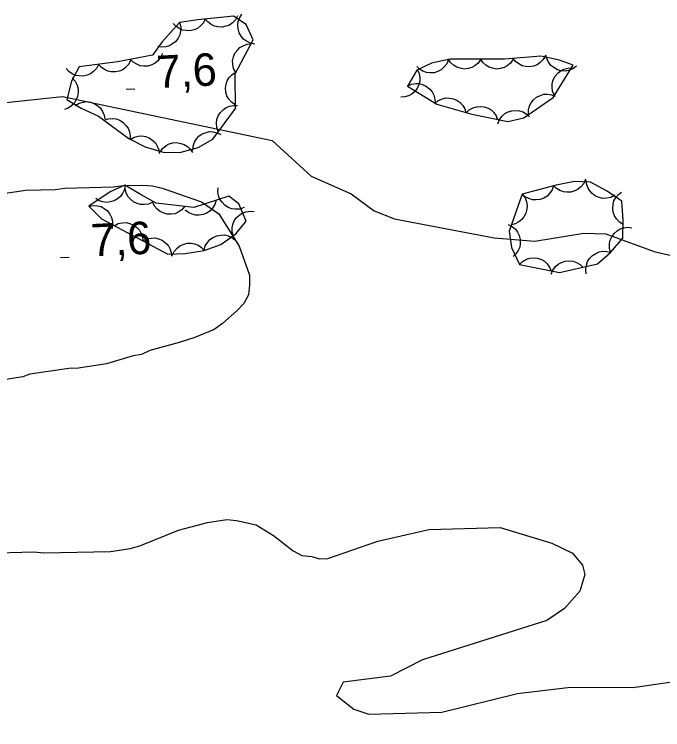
# Model space of a CAD drawing. Extents: x 336540 to 340074, y 5572036 to 5573747.
# Drawn here: x 337314.2 to 337374.2, y 5573116.6 to 5573182.8 of the extents above; entities that cross this region are included whole.
import ezdxf

# ---------------------------------------------------------------- set-up
doc = ezdxf.new("R2010")
doc.units = 0
for name, color, linetype in [('Niveau 2', 7, 'Continuous'), ('Niveau 3', 7, 'Continuous'), ('Niveau 44', 7, 'Continuous')]:
    doc.layers.add(name, color=color, linetype=linetype)

msp = doc.modelspace()

# ---------------------------------------------------------------- linework, layer by layer
at = {"layer": 'Niveau 2'}
for points in [[(337311.97, 5573174.46), (337318.7, 5573175.16), (337338.1, 5573171.08), (337341.71, 5573167.81), (337345.39, 5573166.17), (337347.52, 5573164.59), (337349.4, 5573163.84), (337358.64, 5573162.11), (337362.38, 5573161.8), (337366.92, 5573162.53), (337368.95, 5573162.48), (337373.42, 5573160.84), (337377.01, 5573160), (337380.08, 5573159.66), (337398.99, 5573160.45), (337401.83, 5573161.27), (337404.35, 5573161.59), (337411.51, 5573160.75), (337414.89, 5573160.92), (337418.66, 5573159.77), (337422.07, 5573159.27), (337439.3, 5573160.14), (337442.65, 5573160.83), (337445.8, 5573162)], [(337311.72, 5573165.97), (337315.31, 5573166.51), (337318.01, 5573166.57), (337318.91, 5573166.7), (337323.41, 5573166.8), (337324.31, 5573166.94), (337326.11, 5573166.98), (337327.02, 5573166.89), (337327.92, 5573166.68), (337331.55, 5573165.41), (337333.16, 5573164.32), (337335.03, 5573161.32), (337335.99, 5573158.64), (337336.01, 5573157.74), (337335.91, 5573156.84), (337335.48, 5573156.04), (337334.82, 5573155.35), (337333.5, 5573154.19), (337332.72, 5573153.61), (337330.93, 5573152.89), (337329.48, 5573152.41), (337326.79, 5573151.67), (337326.01, 5573151.31), (337325.23, 5573151.18), (337322.77, 5573150.45), (337321.98, 5573150.32), (337320.18, 5573150.06), (337319.28, 5573150.03), (337315.69, 5573149.5), (337315.02, 5573149.26), (337309.41, 5573148.34)], [(337311.56, 5573132.96), (337316.06, 5573133.06), (337316.96, 5573132.97), (337323.15, 5573133.11), (337324.95, 5573133.38), (337325.85, 5573133.62), (337329.42, 5573135.06), (337332.11, 5573135.79), (337333.9, 5573136.06), (337334.8, 5573135.97), (337336.62, 5573135.56), (337338.22, 5573134.58), (337340.05, 5573133.16), (337340.85, 5573132.73), (337341.75, 5573132.63), (337342.43, 5573132.42), (337343.23, 5573132.47), (337347.88, 5573134.07), (337352.58, 5573135.15), (337359.17, 5573135.33), (337363.97, 5573133.87), (337365.88, 5573132.96), (337366.79, 5573131.83), (337367.02, 5573130.98), (337366.56, 5573129.42), (337365.13, 5573127.84), (337363.5, 5573126.73), (337352.01, 5573123.08), (337349.04, 5573121.57), (337344.65, 5573121.01), (337344.05, 5573119.8)], [(337344.05, 5573119.8), (337345.65, 5573118.52), (337347.02, 5573118.08), (337353.79, 5573118.24), (337360.79, 5573119.97), (337365.68, 5573120.57), (337371.44, 5573120.54), (337382.35, 5573122.1), (337392.49, 5573122.46), (337396.05, 5573122.3), (337397.08, 5573122.01), (337397.99, 5573120.87), (337397.95, 5573118.33), (337396.98, 5573117.26), (337394.43, 5573117.46), (337393.41, 5573117.42), (337392.95, 5573116.71), (337392.88, 5573114.84)]]:
    msp.add_lwpolyline(points, dxfattribs=at)
at = {"layer": 'Niveau 3'}
for p, q in [((337324.58, 5573175.83), (337325.38, 5573175.87)), ((337318.52, 5573160.27), (337319.32, 5573160.31))]:
    msp.add_line(p, q, dxfattribs=at)
at = {"layer": 'Niveau 44'}
for points in [[(337329.53, 5573182), (337327.92, 5573180.21), (337327.03, 5573178.98), (337323.79, 5573178.36), (337320.23, 5573177.9), (337319.53, 5573176.59), (337319.1, 5573174.89), (337320.44, 5573174.07), (337322.03, 5573173.35), (337324.82, 5573171.27), (337326.34, 5573170.52), (337328.02, 5573170.02), (337329.56, 5573170), (337331.25, 5573170.45), (337332.6, 5573171.23), (337334.7, 5573174.06), (337334.66, 5573177.26), (337336.32, 5573180.39), (337335.69, 5573181.82), (337334.53, 5573182.59), (337331.22, 5573182.25), (337329.53, 5573182)], [(337334.9, 5573182.63), (337334.7, 5573182.26), (337334.41, 5573181.97), (337334.15, 5573181.77), (337333.82, 5573181.65), (337333.46, 5573181.58), (337333.07, 5573181.6), (337332.75, 5573181.66), (337332.44, 5573181.82), (337332.14, 5573182.05), (337331.91, 5573182.32)], [(337336.49, 5573180.01), (337336.08, 5573180.09), (337335.71, 5573180.27), (337335.44, 5573180.46), (337335.22, 5573180.74), (337335.05, 5573181.06), (337334.95, 5573181.43), (337334.91, 5573181.76), (337334.96, 5573182.1), (337335.09, 5573182.45), (337335.28, 5573182.76)], [(337329.53, 5573182), (337329.63, 5573181.59), (337329.61, 5573181.19), (337329.55, 5573180.86), (337329.39, 5573180.55), (337329.17, 5573180.26), (337328.87, 5573180.02), (337328.59, 5573179.84), (337328.25, 5573179.75), (337327.88, 5573179.72), (337327.52, 5573179.77)], [(337331.91, 5573182.35), (337331.73, 5573181.98), (337331.45, 5573181.68), (337331.2, 5573181.46), (337330.87, 5573181.33), (337330.52, 5573181.24), (337330.13, 5573181.25), (337329.81, 5573181.29), (337329.49, 5573181.44), (337329.18, 5573181.65), (337328.94, 5573181.91)], [(337334.72, 5573177.38), (337334.53, 5573177.74), (337334.45, 5573178.14), (337334.43, 5573178.47), (337334.51, 5573178.82), (337334.65, 5573179.16), (337334.88, 5573179.46), (337335.11, 5573179.7), (337335.42, 5573179.86), (337335.77, 5573179.99), (337336.13, 5573180.03)], [(337325, 5573178.52), (337324.82, 5573178.14), (337324.54, 5573177.85), (337324.28, 5573177.64), (337323.95, 5573177.51), (337323.59, 5573177.43), (337323.21, 5573177.45), (337322.89, 5573177.49), (337322.57, 5573177.65), (337322.27, 5573177.86), (337322.03, 5573178.13)], [(337327.94, 5573179.15), (337327.77, 5573178.77), (337327.51, 5573178.46), (337327.27, 5573178.24), (337326.95, 5573178.09), (337326.6, 5573177.98), (337326.21, 5573177.98), (337325.89, 5573178), (337325.56, 5573178.14), (337325.25, 5573178.34), (337324.99, 5573178.59)], [(337350.6, 5573176.12), (337353.33, 5573174.46), (337356.56, 5573173.52), (337359.88, 5573172.85), (337361.37, 5573173.18), (337364.09, 5573175.08), (337365.95, 5573178.06), (337364.66, 5573178.53), (337362.95, 5573178.9), (337359.58, 5573178.6), (337354.55, 5573178.6), (337352.84, 5573178.23), (337351.47, 5573177.59), (337350.6, 5573176.12)], [(337354.39, 5573178.57), (337354.24, 5573178.18), (337353.98, 5573177.86), (337353.74, 5573177.63), (337353.43, 5573177.47), (337353.08, 5573177.36), (337352.69, 5573177.35), (337352.37, 5573177.37), (337352.04, 5573177.49), (337351.72, 5573177.68), (337351.46, 5573177.93)], [(337357.39, 5573178.6), (337357.15, 5573178.25), (337356.84, 5573178), (337356.56, 5573177.83), (337356.22, 5573177.74), (337355.85, 5573177.7), (337355.47, 5573177.77), (337355.16, 5573177.86), (337354.86, 5573178.05), (337354.59, 5573178.3), (337354.39, 5573178.6)], [(337360.39, 5573178.6), (337360.15, 5573178.25), (337359.84, 5573178), (337359.56, 5573177.83), (337359.22, 5573177.74), (337358.85, 5573177.7), (337358.47, 5573177.77), (337358.16, 5573177.86), (337357.86, 5573178.05), (337357.59, 5573178.3), (337357.39, 5573178.6)], [(337363.37, 5573178.94), (337363.17, 5573178.57), (337362.88, 5573178.29), (337362.61, 5573178.09), (337362.28, 5573177.97), (337361.92, 5573177.91), (337361.54, 5573177.94), (337361.22, 5573178), (337360.91, 5573178.17), (337360.61, 5573178.39), (337360.39, 5573178.67)], [(337366.23, 5573177.96), (337365.9, 5573177.71), (337365.51, 5573177.58), (337365.19, 5573177.51), (337364.84, 5573177.55), (337364.48, 5573177.64), (337364.15, 5573177.83), (337363.88, 5573178.02), (337363.67, 5573178.3), (337363.5, 5573178.63), (337363.42, 5573178.98)], [(337322.03, 5573178.13), (337321.84, 5573177.76), (337321.56, 5573177.46), (337321.3, 5573177.26), (337320.98, 5573177.13), (337320.62, 5573177.05), (337320.23, 5573177.06), (337319.91, 5573177.11), (337319.59, 5573177.26), (337319.29, 5573177.48), (337319.05, 5573177.75)], [(337334.7, 5573174.39), (337334.35, 5573174.62), (337334.09, 5573174.93), (337333.91, 5573175.21), (337333.82, 5573175.55), (337333.78, 5573175.92), (337333.84, 5573176.3), (337333.92, 5573176.61), (337334.11, 5573176.91), (337334.36, 5573177.18), (337334.66, 5573177.39)], [(337351.52, 5573177.68), (337351.7, 5573177.3), (337351.76, 5573176.9), (337351.76, 5573176.57), (337351.67, 5573176.23), (337351.51, 5573175.89), (337351.26, 5573175.6), (337351.02, 5573175.38), (337350.71, 5573175.22), (337350.35, 5573175.12), (337349.99, 5573175.09)], [(337364.2, 5573175.26), (337364.03, 5573175.64), (337363.98, 5573176.04), (337363.99, 5573176.37), (337364.09, 5573176.71), (337364.26, 5573177.04), (337364.51, 5573177.33), (337364.75, 5573177.55), (337365.07, 5573177.69), (337365.43, 5573177.79), (337365.79, 5573177.8)], [(337319.6, 5573176.88), (337319.88, 5573176.57), (337320.05, 5573176.2), (337320.15, 5573175.88), (337320.15, 5573175.53), (337320.09, 5573175.17), (337319.94, 5573174.82), (337319.78, 5573174.53), (337319.52, 5573174.3), (337319.21, 5573174.09), (337318.87, 5573173.97)], [(337350.6, 5573176.12), (337350.98, 5573176.29), (337351.38, 5573176.35), (337351.71, 5573176.35), (337352.05, 5573176.25), (337352.38, 5573176.09), (337352.67, 5573175.83), (337352.89, 5573175.6), (337353.04, 5573175.28), (337353.15, 5573174.92), (337353.16, 5573174.56)], [(337361.8, 5573173.48), (337361.8, 5573173.9), (337361.91, 5573174.29), (337362.04, 5573174.59), (337362.27, 5573174.86), (337362.55, 5573175.1), (337362.9, 5573175.26), (337363.21, 5573175.37), (337363.56, 5573175.38), (337363.93, 5573175.33), (337364.26, 5573175.2)], [(337319.87, 5573174.33), (337320.23, 5573174.55), (337320.62, 5573174.65), (337320.95, 5573174.69), (337321.3, 5573174.63), (337321.64, 5573174.51), (337321.96, 5573174.29), (337322.21, 5573174.08), (337322.4, 5573173.79), (337322.54, 5573173.44), (337322.6, 5573173.09)], [(337353.14, 5573174.51), (337353.46, 5573174.78), (337353.84, 5573174.94), (337354.16, 5573175.03), (337354.51, 5573175.02), (337354.87, 5573174.94), (337355.22, 5573174.78), (337355.49, 5573174.61), (337355.72, 5573174.34), (337355.91, 5573174.02), (337356.02, 5573173.68)], [(337333.11, 5573171.92), (337332.97, 5573172.31), (337332.95, 5573172.72), (337332.98, 5573173.05), (337333.11, 5573173.37), (337333.31, 5573173.69), (337333.58, 5573173.95), (337333.84, 5573174.15), (337334.17, 5573174.27), (337334.54, 5573174.34), (337334.9, 5573174.33)], [(337356.01, 5573173.63), (337356.31, 5573173.92), (337356.67, 5573174.11), (337356.98, 5573174.22), (337357.33, 5573174.25), (337357.7, 5573174.2), (337358.06, 5573174.07), (337358.35, 5573173.92), (337358.6, 5573173.67), (337358.81, 5573173.37), (337358.95, 5573173.04)], [(337358.96, 5573172.65), (337359.11, 5573173.03), (337359.36, 5573173.35), (337359.6, 5573173.58), (337359.91, 5573173.74), (337360.27, 5573173.85), (337360.65, 5573173.87), (337360.97, 5573173.85), (337361.3, 5573173.73), (337361.62, 5573173.54), (337361.89, 5573173.29)], [(337322.54, 5573172.97), (337322.93, 5573173.11), (337323.34, 5573173.13), (337323.67, 5573173.1), (337323.99, 5573172.97), (337324.31, 5573172.77), (337324.57, 5573172.49), (337324.77, 5573172.24), (337324.89, 5573171.9), (337324.96, 5573171.54), (337324.94, 5573171.18)], [(337330.74, 5573170.16), (337330.77, 5573170.57), (337330.92, 5573170.95), (337331.08, 5573171.24), (337331.32, 5573171.49), (337331.63, 5573171.7), (337331.99, 5573171.84), (337332.3, 5573171.92), (337332.65, 5573171.9), (337333.02, 5573171.81), (337333.34, 5573171.66)], [(337324.96, 5573171.2), (337325.32, 5573171.41), (337325.71, 5573171.5), (337326.04, 5573171.53), (337326.39, 5573171.46), (337326.73, 5573171.33), (337327.04, 5573171.1), (337327.29, 5573170.88), (337327.46, 5573170.58), (337327.6, 5573170.23), (337327.65, 5573169.88)], [(337327.72, 5573170.02), (337327.96, 5573170.37), (337328.28, 5573170.62), (337328.56, 5573170.79), (337328.91, 5573170.87), (337329.27, 5573170.9), (337329.65, 5573170.83), (337329.96, 5573170.74), (337330.26, 5573170.54), (337330.52, 5573170.29), (337330.72, 5573169.98)], [(337360.96, 5573159.63), (337364.67, 5573158.9), (337368.2, 5573159.69), (337369.39, 5573160.73), (337370.52, 5573162.06), (337370.55, 5573163.73), (337370.45, 5573165.48), (337369.09, 5573166.4), (337367.54, 5573167.23), (337366.06, 5573167.31), (337364.35, 5573166.97), (337361.23, 5573166.13), (337360.01, 5573162.7), (337360.24, 5573161.21), (337360.96, 5573159.63)], [(337367.07, 5573167.51), (337366.91, 5573167.13), (337366.65, 5573166.81), (337366.4, 5573166.59), (337366.09, 5573166.43), (337365.73, 5573166.33), (337365.35, 5573166.32), (337365.03, 5573166.35), (337364.7, 5573166.48), (337364.38, 5573166.67), (337364.13, 5573166.93)], [(337369.79, 5573166.03), (337369.42, 5573165.83), (337369.02, 5573165.76), (337368.69, 5573165.74), (337368.34, 5573165.82), (337368.01, 5573165.96), (337367.7, 5573166.2), (337367.47, 5573166.43), (337367.3, 5573166.74), (337367.18, 5573167.09), (337367.14, 5573167.44)], [(337321.12, 5573165.01), (337322.31, 5573163.85), (337328.43, 5573160.58), (337330.05, 5573160.65), (337331.79, 5573160.94), (337333.35, 5573161.47), (337334.76, 5573162.5), (337335.69, 5573163.64), (337335.01, 5573165.25), (337334.08, 5573165.96), (337330.86, 5573164.91), (337327.37, 5573165.31), (337325.96, 5573166.06), (337324.47, 5573166.98), (337323.12, 5573166.35), (337321.12, 5573165.01)], [(337324.49, 5573166.99), (337324.42, 5573166.57), (337324.24, 5573166.21), (337324.06, 5573165.93), (337323.79, 5573165.71), (337323.47, 5573165.52), (337323.1, 5573165.42), (337322.78, 5573165.37), (337322.43, 5573165.42), (337322.08, 5573165.53), (337321.77, 5573165.72)], [(337327.04, 5573165.4), (337326.66, 5573165.22), (337326.25, 5573165.17), (337325.92, 5573165.17), (337325.59, 5573165.28), (337325.26, 5573165.44), (337324.97, 5573165.69), (337324.75, 5573165.93), (337324.6, 5573166.25), (337324.5, 5573166.61), (337324.48, 5573166.97)], [(337335.49, 5573164.89), (337335.09, 5573164.75), (337334.68, 5573164.74), (337334.35, 5573164.78), (337334.03, 5573164.91), (337333.72, 5573165.11), (337333.46, 5573165.39), (337333.26, 5573165.65), (337333.14, 5573165.98), (337333.08, 5573166.35), (337333.1, 5573166.71)], [(337364.13, 5573166.91), (337363.99, 5573166.52), (337363.76, 5573166.19), (337363.53, 5573165.95), (337363.22, 5573165.77), (337362.88, 5573165.65), (337362.5, 5573165.61), (337362.17, 5573165.61), (337361.83, 5573165.72), (337361.51, 5573165.9), (337361.23, 5573166.13)], [(337361.23, 5573166.13), (337361.48, 5573165.8), (337361.61, 5573165.41), (337361.68, 5573165.09), (337361.65, 5573164.74), (337361.56, 5573164.38), (337361.37, 5573164.05), (337361.18, 5573163.78), (337360.9, 5573163.57), (337360.57, 5573163.4), (337360.23, 5573163.31)], [(337370.57, 5573163.34), (337370.21, 5573163.55), (337369.94, 5573163.85), (337369.75, 5573164.12), (337369.64, 5573164.46), (337369.59, 5573164.82), (337369.63, 5573165.2), (337369.7, 5573165.52), (337369.88, 5573165.83), (337370.12, 5573166.11), (337370.4, 5573166.33)], [(337330.02, 5573165.01), (337329.75, 5573164.69), (337329.41, 5573164.47), (337329.11, 5573164.33), (337328.76, 5573164.28), (337328.39, 5573164.29), (337328.02, 5573164.4), (337327.72, 5573164.52), (337327.45, 5573164.75), (337327.21, 5573165.03), (337327.04, 5573165.35)], [(337332.91, 5573165.58), (337332.79, 5573165.18), (337332.57, 5573164.84), (337332.36, 5573164.58), (337332.06, 5573164.39), (337331.72, 5573164.25), (337331.34, 5573164.19), (337331.02, 5573164.18), (337330.68, 5573164.27), (337330.34, 5573164.43), (337330.06, 5573164.65)], [(337321.12, 5573165.01), (337321.53, 5573165.09), (337321.93, 5573165.06), (337322.26, 5573164.98), (337322.56, 5573164.81), (337322.85, 5573164.58), (337323.07, 5573164.27), (337323.24, 5573163.98), (337323.31, 5573163.64), (337323.33, 5573163.27), (337323.27, 5573162.92)], [(337334.52, 5573162.21), (337334.4, 5573162.61), (337334.4, 5573163.01), (337334.45, 5573163.34), (337334.59, 5573163.66), (337334.8, 5573163.97), (337335.09, 5573164.22), (337335.35, 5573164.41), (337335.69, 5573164.51), (337336.06, 5573164.56), (337336.42, 5573164.53)], [(337323.49, 5573163.22), (337323.86, 5573163.41), (337324.26, 5573163.49), (337324.59, 5573163.51), (337324.93, 5573163.43), (337325.27, 5573163.28), (337325.57, 5573163.05), (337325.81, 5573162.82), (337325.98, 5573162.51), (337326.1, 5573162.16), (337326.14, 5573161.81)], [(337359.91, 5573163.34), (337360.29, 5573163.16), (337360.59, 5573162.89), (337360.8, 5573162.63), (337360.94, 5573162.31), (337361.03, 5573161.95), (337361.03, 5573161.57), (337360.99, 5573161.24), (337360.84, 5573160.92), (337360.63, 5573160.62), (337360.37, 5573160.37)], [(337369.4, 5573160.75), (337369.29, 5573161.15), (337369.3, 5573161.56), (337369.35, 5573161.88), (337369.5, 5573162.2), (337369.72, 5573162.5), (337370.01, 5573162.75), (337370.28, 5573162.93), (337370.62, 5573163.03), (337370.99, 5573163.07), (337371.35, 5573163.03)], [(337326.14, 5573161.81), (337326.51, 5573162), (337326.91, 5573162.08), (337327.23, 5573162.1), (337327.58, 5573162.02), (337327.92, 5573161.87), (337328.22, 5573161.64), (337328.46, 5573161.41), (337328.62, 5573161.1), (337328.74, 5573160.75), (337328.78, 5573160.39)], [(337331.8, 5573160.94), (337331.91, 5573161.35), (337332.13, 5573161.69), (337332.34, 5573161.94), (337332.63, 5573162.14), (337332.97, 5573162.29), (337333.35, 5573162.35), (337333.68, 5573162.37), (337334.02, 5573162.28), (337334.36, 5573162.13), (337334.64, 5573161.91)], [(337328.84, 5573160.45), (337329.02, 5573160.83), (337329.29, 5573161.13), (337329.54, 5573161.35), (337329.86, 5573161.49), (337330.22, 5573161.59), (337330.6, 5573161.59), (337330.92, 5573161.55), (337331.25, 5573161.41), (337331.56, 5573161.2), (337331.8, 5573160.94)], [(337367.15, 5573158.77), (337367.1, 5573159.18), (337367.16, 5573159.58), (337367.26, 5573159.9), (337367.46, 5573160.19), (337367.72, 5573160.46), (337368.04, 5573160.66), (337368.34, 5573160.8), (337368.69, 5573160.85), (337369.06, 5573160.84), (337369.41, 5573160.74)], [(337360.96, 5573159.63), (337361.26, 5573159.92), (337361.62, 5573160.11), (337361.93, 5573160.23), (337362.28, 5573160.25), (337362.64, 5573160.21), (337363, 5573160.08), (337363.29, 5573159.93), (337363.54, 5573159.68), (337363.76, 5573159.38), (337363.9, 5573159.05)], [(337363.91, 5573158.73), (337364.06, 5573159.12), (337364.31, 5573159.44), (337364.55, 5573159.67), (337364.86, 5573159.83), (337365.21, 5573159.94), (337365.6, 5573159.96), (337365.92, 5573159.94), (337366.25, 5573159.82), (337366.57, 5573159.63), (337366.84, 5573159.38)]]:
    msp.add_lwpolyline(points, dxfattribs=at)

# ---------------------------------------------------------------- texts
at = {"layer": 'Niveau 3'}
for p in [(337327.46, 5573175.93), (337321.4, 5573160.37)]:
    msp.add_text('7,6    ', height=3, rotation=2.7712, dxfattribs=at).set_placement(p)

doc.saveas('drawing.dxf')
